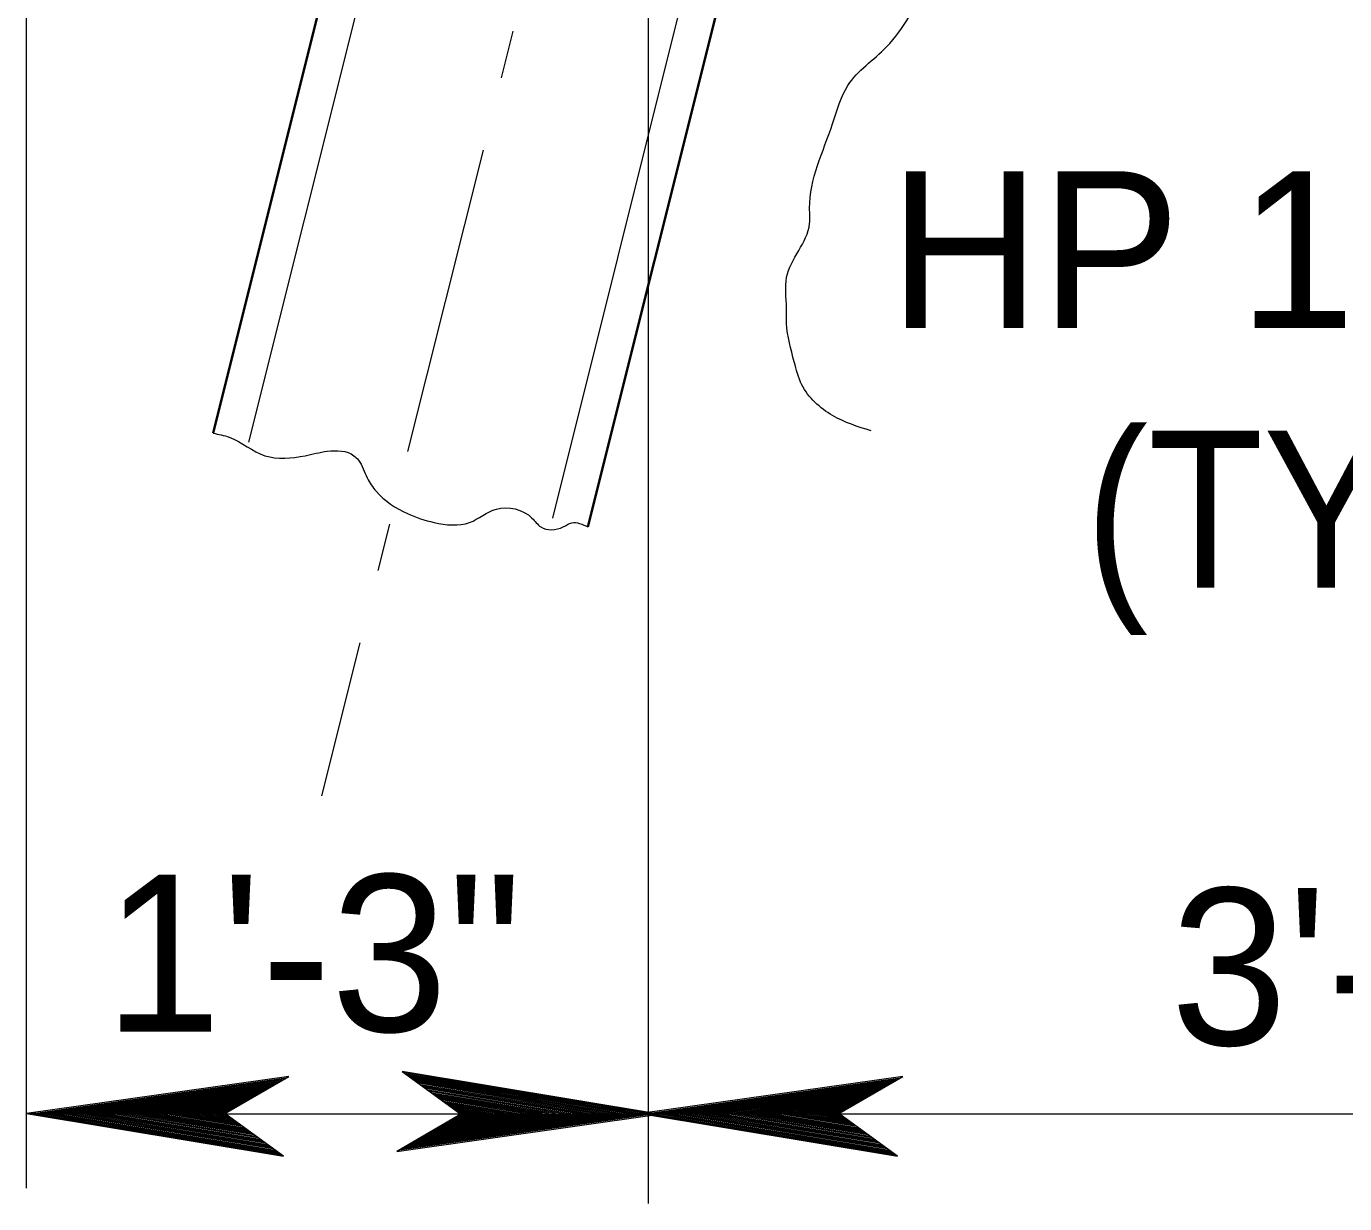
# Model space of a CAD drawing. Extents: x 144 to 252, y 360 to 425.
# Drawn here: x 190.81 to 193.567, y 408.307 to 410.769 of the extents above; entities that cross this region are included whole.
import ezdxf
from ezdxf.enums import TextEntityAlignment as Align

# ---------------------------------------------------------------- set-up
doc = ezdxf.new("R2010")
doc.units = 0
doc.header["$LTSCALE"] = 0.13
doc.linetypes.add('DOT_DASHED', pattern=[7.7, 5, -1.2, 0.3, -1.2])
for name, color, linetype, lineweight in [('16', 7, 'Continuous', 13), ('3', 7, 'Continuous', 13), ('5', 7, 'Continuous', 35)]:
    doc.layers.add(name, color=color, linetype=linetype, lineweight=lineweight)

msp = doc.modelspace()

# ---------------------------------------------------------------- linework, layer by layer
at = {"layer": '16'}
msp.add_spline([(192.5768, 409.9231), (192.4965, 409.9552), (192.4322, 410.0194), (192.4162, 410.0676), (192.4002, 410.1478), (192.4002, 410.18), (192.4002, 410.2442), (192.4483, 410.3566), (192.4483, 410.3887), (192.4965, 410.5653), (192.5286, 410.6456), (192.6089, 410.7259), (192.6571, 410.7901), (192.6892, 410.8543), (192.7053, 410.9507), (192.7053, 411.0149), (192.7053, 411.1433), (192.6731, 411.2076), (192.6249, 411.2878), (192.5447, 411.3842), (192.4322, 411.4966), (192.368, 411.5608), (192.2877, 411.6251), (192.2557, 411.6411)], degree=3, dxfattribs=at)
at = {"layer": '3'}
for p, q in [((190.8106, 408.3392), (190.8106, 411.6732)), ((192.1112, 408.3071), (192.1112, 411.6411)), ((192.134, 408.4942), (191.5963, 408.5834)), ((191.5963, 408.5834), (191.7188, 408.4943)), ((192.1196, 408.4948), (191.5996, 408.5811)), ((192.1087, 408.4948), (191.6028, 408.5788)), ((191.3589, 408.5733), (190.8102, 408.4956)), ((191.3529, 408.5698), (190.8246, 408.4949)), ((191.3494, 408.5678), (190.8354, 408.4949)), ((191.3448, 408.5652), (190.8498, 408.4949)), ((191.3407, 408.5627), (190.8626, 408.4949)), ((191.3407, 408.5627), (190.8626, 408.4949)), ((191.3371, 408.5606), (190.8739, 408.4949)), ((191.3325, 408.5579), (190.8883, 408.4949)), ((191.3284, 408.5555), (190.9011, 408.4949)), ((191.324, 408.553), (190.9148, 408.4949)), ((191.2253, 408.4954), (191.3589, 408.5733)), ((192.0943, 408.4948), (191.6071, 408.5756)), ((192.0816, 408.4948), (191.6108, 408.5729)), ((192.0702, 408.4948), (191.6142, 408.5705)), ((192.0558, 408.4948), (191.6184, 408.5673)), ((192.0431, 408.4948), (191.6222, 408.5646)), ((192.0293, 408.4948), (191.6262, 408.5617)), ((192.0155, 408.4948), (191.6303, 408.5587)), ((192.0023, 408.4948), (191.6342, 408.5558)), ((191.9883, 408.4948), (191.6383, 408.5528)), ((192.6434, 408.5733), (192.0947, 408.4956)), ((192.6374, 408.5698), (192.1091, 408.4949)), ((192.6339, 408.5678), (192.1199, 408.4949)), ((192.6293, 408.5652), (192.1343, 408.4949)), ((192.6252, 408.5627), (192.1471, 408.4949)), ((192.6252, 408.5627), (192.1471, 408.4949)), ((192.6216, 408.5606), (192.1584, 408.4949)), ((192.617, 408.5579), (192.1728, 408.4949)), ((192.6129, 408.5555), (192.1856, 408.4949)), ((192.6085, 408.553), (192.1993, 408.4949)), ((192.5098, 408.4954), (192.6434, 408.5733)), ((191.3196, 408.5504), (190.9287, 408.4949)), ((191.3153, 408.5479), (190.9419, 408.4949)), ((191.3108, 408.5453), (190.9558, 408.4949)), ((191.3068, 408.543), (190.9684, 408.4949)), ((191.3031, 408.5408), (190.9798, 408.4949)), ((191.2981, 408.5379), (190.9955, 408.4949)), ((191.2937, 408.5352), (191.0093, 408.4949)), ((191.2865, 408.5311), (191.0273, 408.4944)), ((191.2897, 408.533), (191.0289, 408.496)), ((191.2821, 408.5285), (191.0412, 408.4944)), ((191.2778, 408.526), (191.0544, 408.4944)), ((191.2763, 408.5252), (191.0635, 408.4949)), ((191.9758, 408.4948), (191.6421, 408.5502)), ((191.9643, 408.4948), (191.6455, 408.5477)), ((191.9487, 408.4948), (191.6501, 408.5443)), ((191.9348, 408.4948), (191.6542, 408.5413)), ((191.9168, 408.4953), (191.6584, 408.5383)), ((191.9029, 408.4953), (191.6626, 408.5352)), ((191.8897, 408.4953), (191.6664, 408.5324)), ((191.8807, 408.4948), (191.6702, 408.5297)), ((191.8687, 408.4948), (191.6737, 408.5271)), ((191.8548, 408.4948), (191.6778, 408.5241)), ((192.6041, 408.5504), (192.2132, 408.4949)), ((192.5998, 408.5479), (192.2264, 408.4949)), ((192.5953, 408.5453), (192.2403, 408.4949)), ((192.5913, 408.543), (192.2529, 408.4949)), ((192.5876, 408.5408), (192.2643, 408.4949)), ((192.5826, 408.5379), (192.28, 408.4949)), ((192.5782, 408.5352), (192.2938, 408.4949)), ((192.571, 408.5311), (192.3118, 408.4944)), ((192.5742, 408.533), (192.3134, 408.496)), ((192.5666, 408.5285), (192.3257, 408.4944)), ((192.5623, 408.526), (192.3389, 408.4944)), ((192.5608, 408.5252), (192.348, 408.4949)), ((191.2724, 408.5229), (191.0755, 408.4949)), ((191.268, 408.5202), (191.0893, 408.4949)), ((191.263, 408.5174), (191.105, 408.4949)), ((191.2589, 408.515), (191.1176, 408.4949)), ((191.2547, 408.5125), (191.1308, 408.4949)), ((191.2508, 408.5102), (191.1428, 408.4949)), ((191.2462, 408.5076), (191.1573, 408.4949)), ((191.2417, 408.505), (191.1712, 408.4949)), ((191.2377, 408.5027), (191.1838, 408.4949)), ((191.2324, 408.4996), (191.2073, 408.496)), ((191.2297, 408.498), (191.2085, 408.4949)), ((191.8392, 408.4948), (191.6825, 408.5208)), ((191.8266, 408.4948), (191.6862, 408.5181)), ((191.8133, 408.4948), (191.6901, 408.5152)), ((191.8013, 408.4948), (191.6937, 408.5126)), ((191.7868, 408.4948), (191.6979, 408.5096)), ((191.773, 408.4948), (191.7021, 408.5066)), ((191.7603, 408.4948), (191.7057, 408.5038)), ((191.7471, 408.4948), (191.7097, 408.501)), ((191.7357, 408.4948), (191.7131, 408.4986)), ((191.7255, 408.4948), (191.7161, 408.4963)), ((192.5569, 408.5229), (192.36, 408.4949)), ((192.5525, 408.5202), (192.3738, 408.4949)), ((192.5475, 408.5174), (192.3895, 408.4949)), ((192.5434, 408.515), (192.4021, 408.4949)), ((192.5392, 408.5125), (192.4153, 408.4949)), ((192.5353, 408.5102), (192.4273, 408.4949)), ((192.5307, 408.5076), (192.4418, 408.4949)), ((192.5263, 408.505), (192.4557, 408.4949)), ((192.5222, 408.5027), (192.4683, 408.4949)), ((192.5169, 408.4996), (192.4918, 408.496)), ((192.5143, 408.498), (192.493, 408.4949)), ((190.8102, 408.4956), (191.3478, 408.4063)), ((191.2256, 408.4956), (190.8102, 408.4956)), ((190.8246, 408.4949), (191.3446, 408.4087)), ((196.8157, 408.4941), (190.833, 408.4941)), ((190.8354, 408.4949), (191.3413, 408.411)), ((190.8498, 408.4949), (191.3371, 408.4142)), ((190.8626, 408.4949), (191.3333, 408.4168)), ((190.8739, 408.4949), (191.33, 408.4192)), ((190.8883, 408.4949), (191.3257, 408.4224)), ((190.9011, 408.4949), (191.322, 408.4252)), ((190.9148, 408.4949), (191.3179, 408.4281)), ((190.9287, 408.4949), (191.3138, 408.4311)), ((190.9419, 408.4949), (191.3099, 408.4339)), ((190.9558, 408.4949), (191.3058, 408.4369)), ((190.9684, 408.4949), (191.3021, 408.4396)), ((190.9798, 408.4949), (191.2987, 408.4421)), ((190.9955, 408.4949), (191.2941, 408.4454)), ((191.0093, 408.4949), (191.29, 408.4484)), ((191.0273, 408.4944), (191.2858, 408.4515)), ((191.0412, 408.4944), (191.2816, 408.4545)), ((191.0544, 408.4944), (191.2777, 408.4573)), ((191.0635, 408.4949), (191.274, 408.4601)), ((191.0755, 408.4949), (191.2704, 408.4627)), ((191.0893, 408.4949), (191.2663, 408.4657)), ((191.105, 408.4949), (191.2617, 408.4689)), ((191.1176, 408.4949), (191.258, 408.4717)), ((191.1308, 408.4949), (191.2541, 408.4745)), ((191.1428, 408.4949), (191.2505, 408.4772)), ((191.1573, 408.4949), (191.2463, 408.4802)), ((191.1712, 408.4949), (191.2421, 408.4832)), ((191.1838, 408.4949), (191.2384, 408.4859)), ((191.1971, 408.4949), (191.2345, 408.4887)), ((191.2085, 408.4949), (191.2311, 408.4912)), ((191.2187, 408.4949), (191.2281, 408.4934)), ((191.3478, 408.4063), (191.2253, 408.4954)), ((191.7188, 408.4943), (191.5853, 408.4164)), ((191.5853, 408.4164), (192.134, 408.4942)), ((191.5913, 408.4199), (192.1196, 408.4948)), ((191.5948, 408.4219), (192.1087, 408.4948)), ((191.5993, 408.4246), (192.0943, 408.4948)), ((191.6034, 408.427), (192.0816, 408.4948)), ((191.6034, 408.427), (192.0816, 408.4948)), ((191.6071, 408.4292), (192.0702, 408.4948)), ((191.6117, 408.4318), (192.0558, 408.4948)), ((191.6157, 408.4342), (192.0431, 408.4948)), ((191.6202, 408.4367), (192.0293, 408.4948)), ((191.6246, 408.4393), (192.0155, 408.4948)), ((191.6288, 408.4418), (192.0023, 408.4948)), ((191.6333, 408.4445), (191.9883, 408.4948)), ((191.6373, 408.4468), (191.9758, 408.4948)), ((191.6411, 408.449), (191.9643, 408.4948)), ((191.6461, 408.4518), (191.9487, 408.4948)), ((191.6505, 408.4545), (191.9348, 408.4948)), ((191.6545, 408.4567), (191.9152, 408.4937)), ((191.6577, 408.4587), (191.9168, 408.4953)), ((191.6621, 408.4613), (191.9029, 408.4953)), ((191.6663, 408.4638), (191.8897, 408.4953)), ((191.6678, 408.4646), (191.8807, 408.4948)), ((191.6718, 408.4668), (191.8687, 408.4948)), ((191.6762, 408.4695), (191.8548, 408.4948)), ((191.6812, 408.4723), (191.8392, 408.4948)), ((191.6852, 408.4747), (191.8266, 408.4948)), ((191.6895, 408.4772), (191.8133, 408.4948)), ((191.6933, 408.4795), (191.8013, 408.4948)), ((191.698, 408.4822), (191.7868, 408.4948)), ((191.7024, 408.4847), (191.773, 408.4948)), ((191.7065, 408.4871), (191.7603, 408.4948)), ((191.7117, 408.4902), (191.7368, 408.4937)), ((191.7144, 408.4917), (191.7357, 408.4948)), ((191.7186, 408.4942), (192.134, 408.4942)), ((192.0947, 408.4956), (192.6323, 408.4063)), ((192.5101, 408.4956), (192.0947, 408.4956)), ((192.1091, 408.4949), (192.6291, 408.4087)), ((192.1199, 408.4949), (192.6258, 408.411)), ((192.1343, 408.4949), (192.6216, 408.4142)), ((192.1471, 408.4949), (192.6178, 408.4168)), ((192.1584, 408.4949), (192.6145, 408.4192)), ((192.1728, 408.4949), (192.6103, 408.4224)), ((192.1856, 408.4949), (192.6065, 408.4252)), ((192.1993, 408.4949), (192.6024, 408.4281)), ((192.2132, 408.4949), (192.5983, 408.4311)), ((192.2264, 408.4949), (192.5944, 408.4339)), ((192.2403, 408.4949), (192.5903, 408.4369)), ((192.2529, 408.4949), (192.5866, 408.4396)), ((192.2643, 408.4949), (192.5832, 408.4421)), ((192.28, 408.4949), (192.5786, 408.4454)), ((192.2938, 408.4949), (192.5745, 408.4484)), ((192.3118, 408.4944), (192.5702, 408.4515)), ((192.3257, 408.4944), (192.5661, 408.4545)), ((192.3389, 408.4944), (192.5623, 408.4573)), ((192.348, 408.4949), (192.5585, 408.4601)), ((192.36, 408.4949), (192.5549, 408.4627)), ((192.3738, 408.4949), (192.5508, 408.4657)), ((192.3895, 408.4949), (192.5462, 408.4689)), ((192.4021, 408.4949), (192.5425, 408.4717)), ((192.4153, 408.4949), (192.5386, 408.4745)), ((192.4273, 408.4949), (192.535, 408.4772)), ((192.4418, 408.4949), (192.5307, 408.4802)), ((192.4557, 408.4949), (192.5266, 408.4832)), ((192.4683, 408.4949), (192.5229, 408.4859)), ((192.4816, 408.4949), (192.519, 408.4887)), ((192.493, 408.4949), (192.5156, 408.4912)), ((192.5032, 408.4949), (192.5126, 408.4934)), ((192.6323, 408.4063), (192.5098, 408.4954))]:
    msp.add_line(p, q, dxfattribs=at)
at = {"layer": '5', "linetype": 'DOT_DASHED', "lineweight": 13}
msp.add_line((192.5378, 413.6012), (191.4277, 409.1598), dxfattribs=at)
at = {"layer": '5', "lineweight": 13}
for p, q in [((192.0025, 412.8102), (191.275, 409.8997)), ((192.638, 412.6513), (191.9105, 409.7408))]:
    msp.add_line(p, q, dxfattribs=at)
at = {"layer": '5'}
for p, q in [((192.5264, 411.889), (191.9848, 409.7222)), ((191.6847, 411.8548), (191.2007, 409.9183))]:
    msp.add_line(p, q, dxfattribs=at)
at = {"layer": '5', "lineweight": 13}
msp.add_spline([(191.2007, 409.9183), (191.2346, 409.9097), (191.3092, 409.8712), (191.393, 409.8712), (191.4395, 409.8805), (191.4953, 409.8712), (191.5047, 409.8619), (191.5232, 409.8247), (191.5419, 409.7967), (191.607, 409.7502), (191.6629, 409.7316), (191.7373, 409.7316), (191.7932, 409.7595), (191.8677, 409.7409), (191.8862, 409.7222), (191.9328, 409.7222), (191.9509, 409.7308), (191.9848, 409.7222)], degree=3, dxfattribs=at)

# ---------------------------------------------------------------- texts
at = {"layer": '16'}
for s, p in [('HP 10x42', (193.5775, 410.138)), ('1\'-3"', (191.4104, 408.667)), ('3\'-6"', (193.6401, 408.6388))]:
    msp.add_text(s, height=0.3281, dxfattribs=at).set_placement(p, align=Align.CENTER)
at = {"layer": '16', "width": 0.9}
msp.add_text('(TYP)', height=0.3281, dxfattribs=at).set_placement((193.5401, 409.5953), align=Align.CENTER)

doc.saveas('drawing.dxf')
